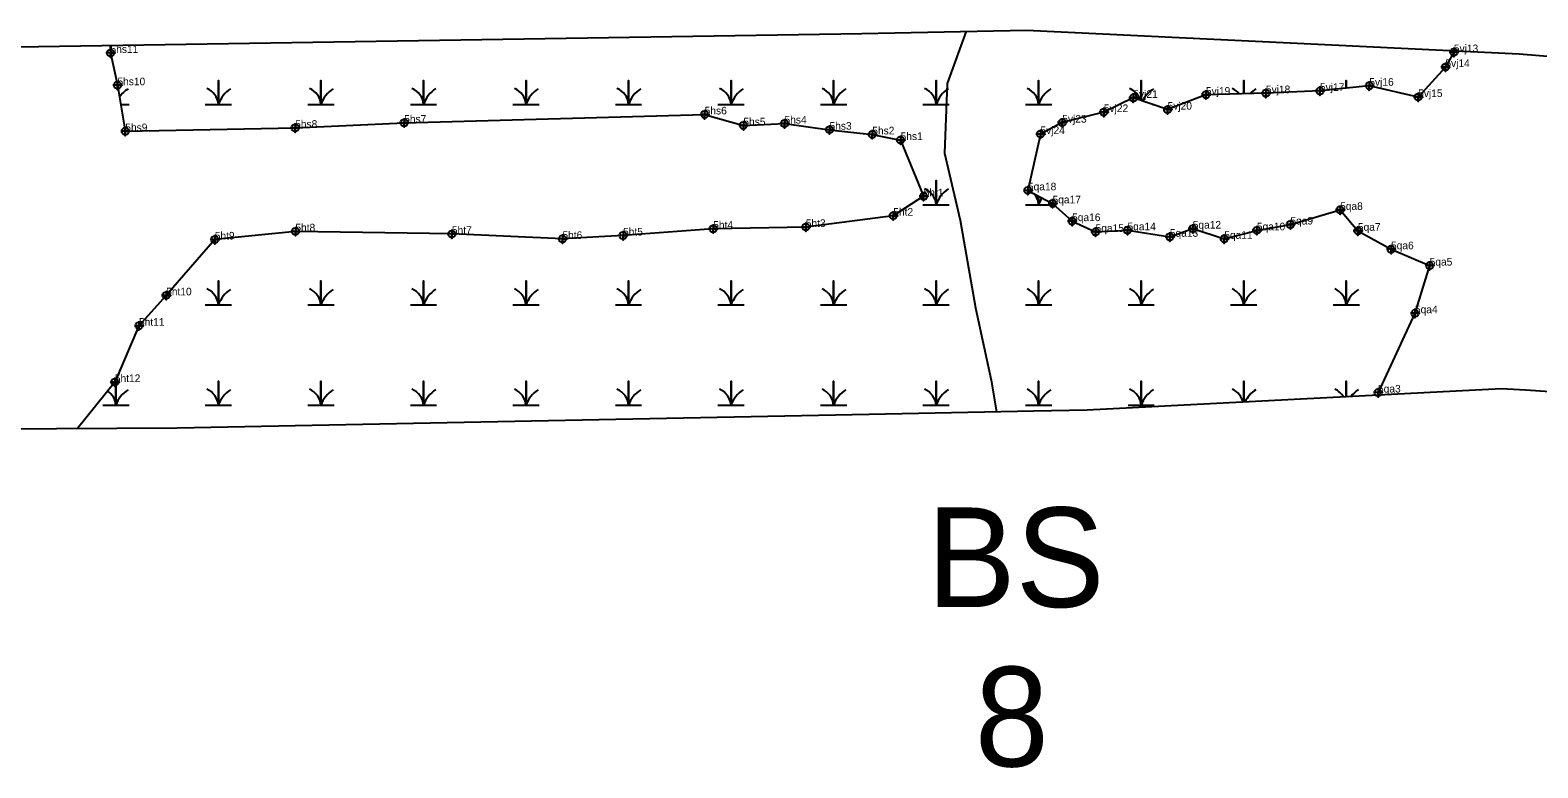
# Model space of a CAD drawing. Extents: x 2071991 to 2268989, y 436479 to 469629.
# Drawn here: x 2128623 to 2129611, y 446479 to 446963 of the extents above; entities that cross this region are included whole.
import ezdxf

# ---------------------------------------------------------------- set-up
doc = ezdxf.new("R2010")
doc.units = 0
for name, color, linetype in [('approx_PSA', 7, 'Continuous'), ('Default', 7, 'Continuous'), ('Exist Environmental Wetland Boundary', 7, 'Continuous'), ('Exist Environmental Wetland Boundary Cogo Comment', 7, 'Continuous'), ('Exist Environmental Wetland Boundary Cogo Point CELL', 7, 'Continuous'), ('Exist Hydro Jurisdictional Stream or Body of Water NEU Mitigable', 7, 'Continuous'), ('Exist Hydro Swamp or Marsh', 7, 'Continuous')]:
    doc.layers.add(name, color=color, linetype=linetype)

msp = doc.modelspace()

# ---------------------------------------------------------------- linework, layer by layer
at = {"layer": 'approx_PSA'}
for p, q in [((2128546.48, 446950.75), (2129168.06, 446960.65)), ((2129168.06, 446960.65), (2129276.04, 446962.78)), ((2129276.04, 446962.78), (2129598.94, 446947.17)), ((2129598.94, 446947.17), (2129706.46, 446938.75)), ((2129587.45, 446727.47), (2129315.76, 446713.52)), ((2129587.5, 446727.47), (2129587.45, 446727.47)), ((2129603.24, 446726.52), (2129587.5, 446727.47)), ((2129619.26, 446725.54), (2129603.24, 446726.52)), ((2129172.99, 446710.7), (2128719.43, 446701.75)), ((2129280.97, 446712.83), (2129172.99, 446710.7)), ((2129315.76, 446713.52), (2129280.97, 446712.83)), ((2128719.43, 446701.75), (2128474.1, 446700.44))]:
    msp.add_line(p, q, dxfattribs=at)
at = {"layer": 'Exist Environmental Wetland Boundary'}
for points in [[(2128675.46, 446952.8), (2128675.68, 446947.81), (2128680.21, 446926.61), (2128685.36, 446896.48), (2128796.7, 446898.71), (2128868.17, 446902.03), (2129065.12, 446907.49), (2129090.49, 446900.26), (2129117.47, 446901.52), (2129146.95, 446897.48), (2129174.99, 446894.38), (2129193.56, 446890.7), (2129208.67, 446853.77)], [(2129555.09, 446949.3), (2129556.2, 446948.32), (2129550.65, 446938.6), (2129532.79, 446918.92), (2129500.78, 446926.28), (2129468.43, 446922.93), (2129432.99, 446921.43), (2129393.68, 446920.42), (2129368.55, 446910.64), (2129346.1, 446918.34), (2129326.75, 446909.02), (2129299.5, 446902.13), (2129285.23, 446894.64), (2129277.02, 446857.68)], [(2129277.02, 446857.68), (2129293.18, 446849.14), (2129305.96, 446837.51), (2129321.34, 446830.44), (2129342.26, 446831.52), (2129370.02, 446827.24), (2129385.03, 446832.59), (2129405.71, 446825.92), (2129427.08, 446831.46), (2129449.05, 446835.28), (2129481.64, 446844.84), (2129493.29, 446831.18), (2129515.01, 446819.04), (2129540.34, 446808.34), (2129530.7, 446777.11), (2129506.48, 446725.08), (2129506.8, 446723.33)], [(2129208.67, 446853.77), (2129188.76, 446841.08), (2129131.38, 446833.65), (2129070.71, 446832.53), (2129011.63, 446828.09), (2128971.9, 446825.85), (2128899.42, 446829.09), (2128796.85, 446830.79), (2128744.02, 446825.45), (2128712.14, 446788.81), (2128694.33, 446768.88), (2128678.5, 446731.96), (2128654.07, 446701.4)]]:
    msp.add_lwpolyline(points, dxfattribs=at)
at = {"layer": 'Exist Environmental Wetland Boundary Cogo Point CELL'}
for points in [[(2128675.68, 446950.81), (2128675.68, 446944.81), (2128675.68, 446947.81), (2128678.68, 446947.81), (2128672.68, 446947.81)], [(2129556.2, 446951.32), (2129556.2, 446945.32), (2129556.2, 446948.32), (2129559.2, 446948.32), (2129553.2, 446948.32)], [(2129550.65, 446941.6), (2129550.65, 446935.6), (2129550.65, 446938.6), (2129553.65, 446938.6), (2129547.65, 446938.6)], [(2128680.21, 446929.61), (2128680.21, 446923.61), (2128680.21, 446926.61), (2128683.21, 446926.61), (2128677.21, 446926.61)], [(2129468.43, 446925.93), (2129468.43, 446919.93), (2129468.43, 446922.93), (2129471.43, 446922.93), (2129465.43, 446922.93)], [(2129500.78, 446929.28), (2129500.78, 446923.28), (2129500.78, 446926.28), (2129503.78, 446926.28), (2129497.78, 446926.28)], [(2129346.1, 446921.34), (2129346.1, 446915.34), (2129346.1, 446918.34), (2129349.1, 446918.34), (2129343.1, 446918.34)], [(2129393.68, 446923.42), (2129393.68, 446917.42), (2129393.68, 446920.42), (2129396.68, 446920.42), (2129390.68, 446920.42)], [(2129432.99, 446924.43), (2129432.99, 446918.43), (2129432.99, 446921.43), (2129435.99, 446921.43), (2129429.99, 446921.43)], [(2129532.79, 446921.92), (2129532.79, 446915.92), (2129532.79, 446918.92), (2129535.79, 446918.92), (2129529.79, 446918.92)], [(2129065.12, 446910.49), (2129065.12, 446904.49), (2129065.12, 446907.49), (2129068.12, 446907.49), (2129062.12, 446907.49)], [(2129326.75, 446912.02), (2129326.75, 446906.02), (2129326.75, 446909.02), (2129329.75, 446909.02), (2129323.75, 446909.02)], [(2129368.55, 446913.64), (2129368.55, 446907.64), (2129368.55, 446910.64), (2129371.55, 446910.64), (2129365.55, 446910.64)], [(2128685.36, 446899.48), (2128685.36, 446893.48), (2128685.36, 446896.48), (2128688.36, 446896.48), (2128682.36, 446896.48)], [(2128796.7, 446901.71), (2128796.7, 446895.71), (2128796.7, 446898.71), (2128799.7, 446898.71), (2128793.7, 446898.71)], [(2128868.17, 446905.03), (2128868.17, 446899.03), (2128868.17, 446902.03), (2128871.17, 446902.03), (2128865.17, 446902.03)], [(2129090.49, 446903.26), (2129090.49, 446897.26), (2129090.49, 446900.26), (2129093.49, 446900.26), (2129087.49, 446900.26)], [(2129117.47, 446904.52), (2129117.47, 446898.52), (2129117.47, 446901.52), (2129120.47, 446901.52), (2129114.47, 446901.52)], [(2129146.95, 446900.48), (2129146.95, 446894.48), (2129146.95, 446897.48), (2129149.95, 446897.48), (2129143.95, 446897.48)], [(2129174.99, 446897.38), (2129174.99, 446891.38), (2129174.99, 446894.38), (2129177.99, 446894.38), (2129171.99, 446894.38)], [(2129285.23, 446897.64), (2129285.23, 446891.64), (2129285.23, 446894.64), (2129288.23, 446894.64), (2129282.23, 446894.64)], [(2129299.5, 446905.13), (2129299.5, 446899.13), (2129299.5, 446902.13), (2129302.5, 446902.13), (2129296.5, 446902.13)], [(2129193.56, 446893.7), (2129193.56, 446887.7), (2129193.56, 446890.7), (2129196.56, 446890.7), (2129190.56, 446890.7)], [(2129208.67, 446856.77), (2129208.67, 446850.77), (2129208.67, 446853.77), (2129211.67, 446853.77), (2129205.67, 446853.77)], [(2129277.02, 446860.68), (2129277.02, 446854.68), (2129277.02, 446857.68), (2129280.02, 446857.68), (2129274.02, 446857.68)], [(2129293.18, 446852.14), (2129293.18, 446846.14), (2129293.18, 446849.14), (2129296.18, 446849.14), (2129290.18, 446849.14)], [(2129481.64, 446847.84), (2129481.64, 446841.84), (2129481.64, 446844.84), (2129484.64, 446844.84), (2129478.64, 446844.84)], [(2129131.38, 446836.65), (2129131.38, 446830.65), (2129131.38, 446833.65), (2129134.38, 446833.65), (2129128.38, 446833.65)], [(2129188.76, 446844.08), (2129188.76, 446838.08), (2129188.76, 446841.08), (2129191.76, 446841.08), (2129185.76, 446841.08)], [(2129305.96, 446840.51), (2129305.96, 446834.51), (2129305.96, 446837.51), (2129308.96, 446837.51), (2129302.96, 446837.51)], [(2129449.05, 446838.28), (2129449.05, 446832.28), (2129449.05, 446835.28), (2129452.05, 446835.28), (2129446.05, 446835.28)], [(2128744.02, 446828.45), (2128744.02, 446822.45), (2128744.02, 446825.45), (2128747.02, 446825.45), (2128741.02, 446825.45)], [(2128796.85, 446833.79), (2128796.85, 446827.79), (2128796.85, 446830.79), (2128799.85, 446830.79), (2128793.85, 446830.79)], [(2128899.42, 446832.09), (2128899.42, 446826.09), (2128899.42, 446829.09), (2128902.42, 446829.09), (2128896.42, 446829.09)], [(2128971.9, 446828.85), (2128971.9, 446822.85), (2128971.9, 446825.85), (2128974.9, 446825.85), (2128968.9, 446825.85)], [(2129011.63, 446831.09), (2129011.63, 446825.09), (2129011.63, 446828.09), (2129014.63, 446828.09), (2129008.63, 446828.09)], [(2129070.71, 446835.53), (2129070.71, 446829.53), (2129070.71, 446832.53), (2129073.71, 446832.53), (2129067.71, 446832.53)], [(2129321.34, 446833.44), (2129321.34, 446827.44), (2129321.34, 446830.44), (2129324.34, 446830.44), (2129318.34, 446830.44)], [(2129342.26, 446834.52), (2129342.26, 446828.52), (2129342.26, 446831.52), (2129345.26, 446831.52), (2129339.26, 446831.52)], [(2129370.02, 446830.24), (2129370.02, 446824.24), (2129370.02, 446827.24), (2129373.02, 446827.24), (2129367.02, 446827.24)], [(2129385.03, 446835.59), (2129385.03, 446829.59), (2129385.03, 446832.59), (2129388.03, 446832.59), (2129382.03, 446832.59)], [(2129405.71, 446828.92), (2129405.71, 446822.92), (2129405.71, 446825.92), (2129408.71, 446825.92), (2129402.71, 446825.92)], [(2129427.08, 446834.46), (2129427.08, 446828.46), (2129427.08, 446831.46), (2129430.08, 446831.46), (2129424.08, 446831.46)], [(2129493.29, 446834.18), (2129493.29, 446828.18), (2129493.29, 446831.18), (2129496.29, 446831.18), (2129490.29, 446831.18)], [(2129515.01, 446822.04), (2129515.01, 446816.04), (2129515.01, 446819.04), (2129518.01, 446819.04), (2129512.01, 446819.04)], [(2129540.34, 446811.34), (2129540.34, 446805.34), (2129540.34, 446808.34), (2129543.34, 446808.34), (2129537.34, 446808.34)], [(2128712.14, 446791.81), (2128712.14, 446785.81), (2128712.14, 446788.81), (2128715.14, 446788.81), (2128709.14, 446788.81)], [(2129530.7, 446780.11), (2129530.7, 446774.11), (2129530.7, 446777.11), (2129533.7, 446777.11), (2129527.7, 446777.11)], [(2128694.33, 446771.88), (2128694.33, 446765.88), (2128694.33, 446768.88), (2128697.33, 446768.88), (2128691.33, 446768.88)], [(2128678.5, 446734.96), (2128678.5, 446728.96), (2128678.5, 446731.96), (2128681.5, 446731.96), (2128675.5, 446731.96)], [(2129506.48, 446728.08), (2129506.48, 446722.08), (2129506.48, 446725.08), (2129509.48, 446725.08), (2129503.48, 446725.08)]]:
    msp.add_lwpolyline(points, dxfattribs=at)
for centre in [(2128675.68, 446947.81), (2129556.2, 446948.32), (2129550.65, 446938.6), (2128680.21, 446926.61), (2129468.43, 446922.93), (2129500.78, 446926.28), (2129346.1, 446918.34), (2129393.68, 446920.42), (2129432.99, 446921.43), (2129532.79, 446918.92), (2129065.12, 446907.49), (2129326.75, 446909.02), (2129368.55, 446910.64), (2128685.36, 446896.48), (2128796.7, 446898.71), (2128868.17, 446902.03), (2129090.49, 446900.26), (2129117.47, 446901.52), (2129146.95, 446897.48), (2129174.99, 446894.38), (2129285.23, 446894.64), (2129299.5, 446902.13), (2129193.56, 446890.7), (2129208.67, 446853.77), (2129277.02, 446857.68), (2129293.18, 446849.14), (2129481.64, 446844.84), (2129188.76, 446841.08), (2129305.96, 446837.51), (2129449.05, 446835.28), (2128744.02, 446825.45), (2128796.85, 446830.79), (2128899.42, 446829.09), (2128971.9, 446825.85), (2129011.63, 446828.09), (2129070.71, 446832.53), (2129131.38, 446833.65), (2129321.34, 446830.44), (2129342.26, 446831.52), (2129370.02, 446827.24), (2129385.03, 446832.59), (2129405.71, 446825.92), (2129427.08, 446831.46), (2129493.29, 446831.18), (2129515.01, 446819.04), (2129540.34, 446808.34), (2128712.14, 446788.81), (2129530.7, 446777.11), (2128694.33, 446768.88), (2128678.5, 446731.96), (2129506.48, 446725.08)]:
    msp.add_circle(centre, 2.34, dxfattribs=at)
at = {"layer": 'Exist Hydro Jurisdictional Stream or Body of Water NEU Mitigable'}
msp.add_lwpolyline([(2129236.52, 446962), (2129224.1, 446927.82), (2129222.41, 446882.13), (2129232.56, 446838.14), (2129242.7, 446780.6), (2129252.85, 446733.22), (2129256.33, 446712.35)], dxfattribs=at)
at = {"layer": 'Exist Hydro Swamp or Marsh'}
for p, q in [((2128682.35, 446914.06), (2128687.81, 446914.06)), ((2129358.56, 446914.06), (2129359.84, 446914.06))]:
    msp.add_line(p, q, dxfattribs=at)
for points in [[(2128737.81, 446914.06), (2128746.41, 446914.06), (2128746.41, 446929.84), (2128746.41, 446914.06), (2128755.01, 446914.06)], [(2128805.01, 446914.06), (2128813.61, 446914.06), (2128813.61, 446929.84), (2128813.61, 446914.06), (2128822.21, 446914.06)], [(2128872.21, 446914.06), (2128880.82, 446914.06), (2128880.82, 446929.84), (2128880.82, 446914.06), (2128889.42, 446914.06)], [(2128939.42, 446914.06), (2128948.02, 446914.06), (2128948.02, 446929.84), (2128948.02, 446914.06), (2128956.62, 446914.06)], [(2129006.62, 446914.06), (2129015.22, 446914.06), (2129015.22, 446929.84), (2129015.22, 446914.06), (2129023.82, 446914.06)], [(2129073.82, 446914.06), (2129082.43, 446914.06), (2129082.43, 446929.84), (2129082.43, 446914.06), (2129091.03, 446914.06)], [(2129141.03, 446914.06), (2129149.63, 446914.06), (2129149.63, 446929.84), (2129149.63, 446914.06), (2129158.23, 446914.06)], [(2129208.23, 446914.06), (2129216.83, 446914.06), (2129216.83, 446929.84), (2129216.83, 446914.06), (2129225.43, 446914.06)], [(2129275.43, 446914.06), (2129284.04, 446914.06), (2129284.04, 446929.84), (2129284.04, 446914.06), (2129292.64, 446914.06)], [(2129351.24, 446916.58), (2129351.24, 446929.84), (2129351.24, 446916.58)], [(2129418.44, 446921.06), (2129418.44, 446929.84), (2129418.44, 446921.06)], [(2129485.65, 446924.71), (2129485.65, 446929.84), (2129485.65, 446924.71)], [(2129208.23, 446848.28), (2129216.83, 446848.28), (2129216.83, 446864.06), (2129216.83, 446848.28), (2129225.43, 446848.28)], [(2129275.43, 446848.28), (2129284.04, 446848.28), (2129284.04, 446853.97)], [(2129284.04, 446853.97), (2129284.04, 446848.28), (2129292.64, 446848.28)], [(2128737.81, 446782.5), (2128746.41, 446782.5), (2128746.41, 446798.28), (2128746.41, 446782.5), (2128755.01, 446782.5)], [(2128805.01, 446782.5), (2128813.61, 446782.5), (2128813.61, 446798.28), (2128813.61, 446782.5), (2128822.21, 446782.5)], [(2128872.21, 446782.5), (2128880.82, 446782.5), (2128880.82, 446798.28), (2128880.82, 446782.5), (2128889.42, 446782.5)], [(2128939.42, 446782.5), (2128948.02, 446782.5), (2128948.02, 446798.28), (2128948.02, 446782.5), (2128956.62, 446782.5)], [(2129006.62, 446782.5), (2129015.22, 446782.5), (2129015.22, 446798.28), (2129015.22, 446782.5), (2129023.82, 446782.5)], [(2129073.82, 446782.5), (2129082.43, 446782.5), (2129082.43, 446798.28), (2129082.43, 446782.5), (2129091.03, 446782.5)], [(2129141.03, 446782.5), (2129149.63, 446782.5), (2129149.63, 446798.28), (2129149.63, 446782.5), (2129158.23, 446782.5)], [(2129208.23, 446782.5), (2129216.83, 446782.5), (2129216.83, 446798.28), (2129216.83, 446782.5), (2129225.43, 446782.5)], [(2129275.43, 446782.5), (2129284.04, 446782.5), (2129284.04, 446798.28), (2129284.04, 446782.5), (2129292.64, 446782.5)], [(2129342.64, 446782.5), (2129351.24, 446782.5), (2129351.24, 446798.28), (2129351.24, 446782.5), (2129359.84, 446782.5)], [(2129409.84, 446782.5), (2129418.44, 446782.5), (2129418.44, 446798.28), (2129418.44, 446782.5), (2129427.04, 446782.5)], [(2129477.04, 446782.5), (2129485.65, 446782.5), (2129485.65, 446798.28), (2129485.65, 446782.5), (2129494.25, 446782.5)], [(2128670.6, 446716.72), (2128679.21, 446716.72), (2128679.21, 446732.5), (2128679.21, 446716.72), (2128687.81, 446716.72)], [(2128737.81, 446716.72), (2128746.41, 446716.72), (2128746.41, 446732.5), (2128746.41, 446716.72), (2128755.01, 446716.72)], [(2128805.01, 446716.72), (2128813.61, 446716.72), (2128813.61, 446732.5), (2128813.61, 446716.72), (2128822.21, 446716.72)], [(2128872.21, 446716.72), (2128880.82, 446716.72), (2128880.82, 446732.5), (2128880.82, 446716.72), (2128889.42, 446716.72)], [(2128939.42, 446716.72), (2128948.02, 446716.72), (2128948.02, 446732.5), (2128948.02, 446716.72), (2128956.62, 446716.72)], [(2129006.62, 446716.72), (2129015.22, 446716.72), (2129015.22, 446732.5), (2129015.22, 446716.72), (2129023.82, 446716.72)], [(2129073.82, 446716.72), (2129082.43, 446716.72), (2129082.43, 446732.5), (2129082.43, 446716.72), (2129091.03, 446716.72)], [(2129141.03, 446716.72), (2129149.63, 446716.72), (2129149.63, 446732.5), (2129149.63, 446716.72), (2129158.23, 446716.72)], [(2129208.23, 446716.72), (2129216.83, 446716.72), (2129216.83, 446732.5), (2129216.83, 446716.72), (2129225.43, 446716.72)], [(2129275.43, 446716.72), (2129284.04, 446716.72), (2129284.04, 446732.5), (2129284.04, 446716.72), (2129292.64, 446716.72)], [(2129342.64, 446716.72), (2129351.24, 446716.72), (2129351.24, 446732.5), (2129351.24, 446716.72), (2129359.84, 446716.72)], [(2129418.44, 446718.79), (2129418.44, 446732.5), (2129418.44, 446718.79)], [(2129485.65, 446722.24), (2129485.65, 446732.5), (2129485.65, 446722.24)]]:
    msp.add_lwpolyline(points, dxfattribs=at)
for centre, radius, start, end in [((2128697.45, 446908), 19.22, 122.12745, 145.83437), ((2128734.14, 446913.18), 12.3, 4.14034, 67.53497), ((2128764.65, 446908), 19.22, 122.12745, 161.62219), ((2128801.35, 446913.18), 12.3, 4.14034, 67.53497), ((2128831.85, 446908), 19.22, 122.12745, 161.62219), ((2128868.55, 446913.18), 12.3, 4.14034, 67.53497), ((2128899.06, 446908), 19.22, 122.12745, 161.62219), ((2128935.75, 446913.18), 12.3, 4.14034, 67.53497), ((2128966.26, 446908), 19.22, 122.12745, 161.62219), ((2129002.96, 446913.18), 12.3, 4.14034, 67.53497), ((2129033.46, 446908), 19.22, 122.12745, 161.62219), ((2129070.16, 446913.18), 12.3, 4.14034, 67.53497), ((2129100.67, 446908), 19.22, 122.12745, 161.62219), ((2129137.36, 446913.18), 12.3, 4.14034, 67.53497), ((2129167.87, 446908), 19.22, 122.12745, 161.62219), ((2129204.57, 446913.18), 12.3, 4.14034, 67.53497), ((2129235.07, 446908), 19.22, 122.12745, 161.62219), ((2129271.77, 446913.18), 12.3, 4.14034, 67.53497), ((2129302.28, 446908), 19.22, 122.12745, 161.62219), ((2129338.97, 446913.18), 12.3, 16.87023, 67.53497), ((2129369.48, 446908), 19.22, 122.12745, 154.52953), ((2129406.18, 446913.18), 12.3, 39.42081, 67.53497), ((2129436.68, 446908), 19.22, 122.12745, 136.78147), ((2129473.38, 446913.18), 12.3, 62.04805, 67.53497), ((2129204.57, 446847.4), 12.3, 4.14034, 67.53497), ((2129235.07, 446842.22), 19.22, 122.12745, 161.62219), ((2129271.77, 446847.4), 12.3, 63.85925, 67.53497), ((2129271.77, 446847.4), 12.3, 4.14034, 41.99862), ((2129302.28, 446842.22), 19.22, 146.57346, 161.62219), ((2128734.14, 446781.62), 12.3, 4.14034, 67.53497), ((2128764.65, 446776.44), 19.22, 122.12745, 161.62219), ((2128801.35, 446781.62), 12.3, 4.14034, 67.53497), ((2128831.85, 446776.44), 19.22, 122.12745, 161.62219), ((2128868.55, 446781.62), 12.3, 4.14034, 67.53497), ((2128899.06, 446776.44), 19.22, 122.12745, 161.62219), ((2128935.75, 446781.62), 12.3, 4.14034, 67.53497), ((2128966.26, 446776.44), 19.22, 122.12745, 161.62219), ((2129002.96, 446781.62), 12.3, 4.14034, 67.53497), ((2129033.46, 446776.44), 19.22, 122.12745, 161.62219), ((2129070.16, 446781.62), 12.3, 4.14034, 67.53497), ((2129100.67, 446776.44), 19.22, 122.12745, 161.62219), ((2129137.36, 446781.62), 12.3, 4.14034, 67.53497), ((2129167.87, 446776.44), 19.22, 122.12745, 161.62219), ((2129204.57, 446781.62), 12.3, 4.14034, 67.53497), ((2129235.07, 446776.44), 19.22, 122.12745, 161.62219), ((2129271.77, 446781.62), 12.3, 4.14034, 67.53497), ((2129302.28, 446776.44), 19.22, 122.12745, 161.62219), ((2129338.97, 446781.62), 12.3, 4.14034, 67.53497), ((2129369.48, 446776.44), 19.22, 122.12745, 161.62219), ((2129406.18, 446781.62), 12.3, 4.14034, 67.53497), ((2129436.68, 446776.44), 19.22, 122.12745, 161.62219), ((2129473.38, 446781.62), 12.3, 4.14034, 67.53497), ((2129503.89, 446776.44), 19.22, 122.12745, 161.62219), ((2128666.94, 446715.83), 12.3, 4.14034, 56.21933), ((2128697.45, 446710.66), 19.22, 122.12745, 161.62219), ((2128734.14, 446715.83), 12.3, 4.14034, 67.53497), ((2128764.65, 446710.66), 19.22, 122.12745, 161.62219), ((2128801.35, 446715.83), 12.3, 4.14034, 67.53497), ((2128831.85, 446710.66), 19.22, 122.12745, 161.62219), ((2128868.55, 446715.83), 12.3, 4.14034, 67.53497), ((2128899.06, 446710.66), 19.22, 122.12745, 161.62219), ((2128935.75, 446715.83), 12.3, 4.14034, 67.53497), ((2128966.26, 446710.66), 19.22, 122.12745, 161.62219), ((2129002.96, 446715.83), 12.3, 4.14034, 67.53497), ((2129033.46, 446710.66), 19.22, 122.12745, 161.62219), ((2129070.16, 446715.83), 12.3, 4.14034, 67.53497), ((2129100.67, 446710.66), 19.22, 122.12745, 161.62219), ((2129137.36, 446715.83), 12.3, 4.14034, 67.53497), ((2129167.87, 446710.66), 19.22, 122.12745, 161.62219), ((2129204.57, 446715.83), 12.3, 4.14034, 67.53497), ((2129235.07, 446710.66), 19.22, 122.12745, 161.62219), ((2129271.77, 446715.83), 12.3, 4.14034, 67.53497), ((2129302.28, 446710.66), 19.22, 122.12745, 161.62219), ((2129338.97, 446715.83), 12.3, 4.14034, 67.53497), ((2129369.48, 446710.66), 19.22, 122.12745, 161.62219), ((2129406.18, 446715.83), 12.3, 13.83704, 67.53497), ((2129436.68, 446710.66), 19.22, 122.12745, 154.83518), ((2129473.38, 446715.83), 12.3, 30.9253, 67.53497), ((2129503.89, 446710.66), 19.22, 122.12745, 142.37182)]:
    msp.add_arc(centre, radius, start, end, dxfattribs=at)

# ---------------------------------------------------------------- texts
at = {"layer": 'Default'}
for s, p in [('BS', (2129210.73, 446584.35)), ('8', (2129242.15, 446479.81))]:
    msp.add_text(s, height=65.34, dxfattribs=at).set_placement(p)
at = {"layer": 'Exist Environmental Wetland Boundary Cogo Comment'}
for s, p in [('5hs11', (2128675.68, 446947.81)), ('5vj13', (2129556.2, 446948.32)), ('5vj14', (2129550.65, 446938.6)), ('5hs10', (2128680.21, 446926.61)), ('5vj19', (2129393.68, 446920.42)), ('5vj18', (2129432.99, 446921.43)), ('5vj17', (2129468.43, 446922.93)), ('5vj16', (2129500.78, 446926.28)), ('5vj21', (2129346.1, 446918.34)), ('5vj20', (2129368.55, 446910.64)), ('5vj15', (2129532.79, 446918.92)), ('5hs7', (2128868.17, 446902.03)), ('5hs6', (2129065.12, 446907.49)), ('5hs5', (2129090.49, 446900.26)), ('5hs4', (2129117.47, 446901.52)), ('5vj23', (2129299.5, 446902.13)), ('5vj22', (2129326.75, 446909.02)), ('5hs9', (2128685.36, 446896.48)), ('5hs8', (2128796.7, 446898.71)), ('5hs3', (2129146.95, 446897.48)), ('5hs2', (2129174.99, 446894.38)), ('5hs1', (2129193.56, 446890.7)), ('5vj24', (2129285.23, 446894.64)), ('5ht1', (2129208.67, 446853.77)), ('5qa18', (2129277.02, 446857.68)), ('5ht2', (2129188.76, 446841.08)), ('5qa17', (2129293.18, 446849.14)), ('5qa8', (2129481.64, 446844.84)), ('5ht4', (2129070.71, 446832.53)), ('5ht3', (2129131.38, 446833.65)), ('5qa16', (2129305.96, 446837.51)), ('5qa14', (2129342.26, 446831.52)), ('5qa12', (2129385.03, 446832.59)), ('5qa10', (2129427.08, 446831.46)), ('5qa9', (2129449.05, 446835.28)), ('5qa7', (2129493.29, 446831.18)), ('5ht9', (2128744.02, 446825.45)), ('5ht8', (2128796.85, 446830.79)), ('5ht7', (2128899.42, 446829.09)), ('5ht6', (2128971.9, 446825.85)), ('5ht5', (2129011.63, 446828.09)), ('5qa15', (2129321.34, 446830.44)), ('5qa13', (2129370.02, 446827.24)), ('5qa11', (2129405.71, 446825.92)), ('5qa6', (2129515.01, 446819.04)), ('5qa5', (2129540.34, 446808.34)), ('5ht10', (2128712.14, 446788.81)), ('5qa4', (2129530.7, 446777.11)), ('5ht11', (2128694.33, 446768.88)), ('5ht12', (2128678.5, 446731.96)), ('5qa3', (2129506.48, 446725.08))]:
    msp.add_text(s, height=5, dxfattribs=at).set_placement(p)

doc.saveas('drawing.dxf')
